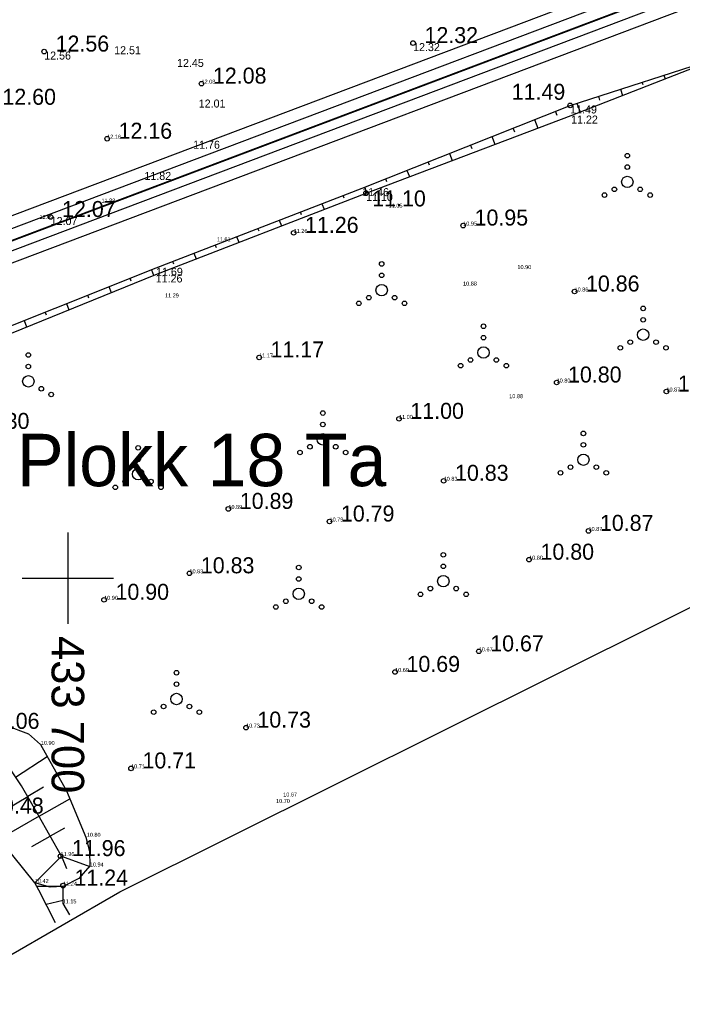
# Model space of a CAD drawing. Extents: x 433497 to 434382, y 6534486 to 6534993.
# Drawn here: x 433695.8 to 433753.8, y 6534564 to 6534648.9 of the extents above; entities that cross this region are included whole.
import ezdxf

# ---------------------------------------------------------------- set-up
doc = ezdxf.new("R2010")
doc.units = 0
for name, color, linetype in [('Default', 7, 'Continuous'), ('HALJASTUS', 7, 'Continuous'), ('kataster', 7, 'Continuous'), ('KORGUS-EH2000', 7, 'Continuous'), ('MOOTKORG-EH2000', 7, 'Continuous'), ('PIIR', 7, 'Continuous'), ('RELJEEF', 7, 'Continuous'), ('VORK', 7, 'Continuous'), ('VORMISTUS', 7, 'Continuous')]:
    doc.layers.add(name, color=color, linetype=linetype)

msp = doc.modelspace()

# ---------------------------------------------------------------- linework, layer by layer
at = {"layer": 'Default'}
msp.add_lwpolyline([(433617.12, 6534791.025), (433632.75, 6534606.045), (434137.38, 6534796.515), (434127.69, 6534855.6), (433968.21, 6534911.925), (433942.38, 6534904.035), (433920.99, 6534907.275)], close=True, dxfattribs=at)
msp.add_lwpolyline([(433617.12, 6534791.025), (433632.75, 6534606.045), (434137.38, 6534796.515), (434127.69, 6534855.6), (433968.21, 6534911.925), (433942.38, 6534904.035), (433920.99, 6534907.275)], close=True, dxfattribs=at)
msp.add_lwpolyline([(433617.12, 6534791.025), (433632.75, 6534606.045), (434137.38, 6534796.515), (434127.69, 6534855.6), (433968.21, 6534911.925), (433942.38, 6534904.035), (433920.99, 6534907.275)], close=True, dxfattribs=at)
at = {"layer": 'HALJASTUS'}
for centre, radius in [((433748.966, 6534636.956), 0.2), ((433748.966, 6534635.956), 0.2), ((433748.966, 6534634.656), 0.5), ((433747.836, 6534634.006), 0.2), ((433750.096, 6534634.006), 0.2), ((433746.966, 6534633.506), 0.2), ((433750.966, 6534633.506), 0.2), ((433727.469, 6534627.484), 0.2), ((433727.469, 6534626.484), 0.2), ((433727.469, 6534625.184), 0.5), ((433726.339, 6534624.534), 0.2), ((433728.599, 6534624.534), 0.2), ((433725.469, 6534624.034), 0.2), ((433729.469, 6534624.034), 0.2), ((433750.355, 6534623.592), 0.2), ((433736.375, 6534622.03), 0.2), ((433750.355, 6534622.592), 0.2), ((433736.375, 6534621.03), 0.2), ((433750.355, 6534621.292), 0.5), ((433748.355, 6534620.142), 0.2), ((433749.225, 6534620.642), 0.2), ((433751.485, 6534620.642), 0.2), ((433752.355, 6534620.142), 0.2), ((433696.542, 6534619.516), 0.2), ((433736.375, 6534619.73), 0.5), ((433696.542, 6534618.516), 0.2), ((433734.375, 6534618.58), 0.2), ((433735.245, 6534619.08), 0.2), ((433737.505, 6534619.08), 0.2), ((433738.375, 6534618.58), 0.2), ((433696.542, 6534617.216), 0.5), ((433697.672, 6534616.566), 0.2), ((433698.542, 6534616.066), 0.2), ((433722.315, 6534614.439), 0.2), ((433722.315, 6534613.439), 0.2), ((433722.315, 6534612.139), 0.5), ((433745.122, 6534612.656), 0.2), ((433745.122, 6534611.656), 0.2), ((433706.149, 6534611.392), 0.2), ((433720.315, 6534610.989), 0.2), ((433721.185, 6534611.489), 0.2), ((433723.445, 6534611.489), 0.2), ((433724.315, 6534610.989), 0.2), ((433706.149, 6534610.392), 0.2), ((433745.122, 6534610.356), 0.5), ((433706.149, 6534609.092), 0.5), ((433743.122, 6534609.206), 0.2), ((433743.992, 6534609.706), 0.2), ((433746.252, 6534609.706), 0.2), ((433747.122, 6534609.206), 0.2), ((433705.019, 6534608.442), 0.2), ((433707.279, 6534608.442), 0.2), ((433704.149, 6534607.942), 0.2), ((433708.149, 6534607.942), 0.2), ((433732.861, 6534602.032), 0.2), ((433720.206, 6534600.924), 0.2), ((433732.861, 6534601.032), 0.2), ((433720.206, 6534599.924), 0.2), ((433732.861, 6534599.732), 0.5), ((433720.206, 6534598.624), 0.5), ((433731.731, 6534599.082), 0.2), ((433733.991, 6534599.082), 0.2), ((433730.861, 6534598.582), 0.2), ((433734.861, 6534598.582), 0.2), ((433718.206, 6534597.474), 0.2), ((433719.076, 6534597.974), 0.2), ((433721.336, 6534597.974), 0.2), ((433722.206, 6534597.474), 0.2), ((433709.509, 6534591.72), 0.2), ((433709.509, 6534590.72), 0.2), ((433709.509, 6534589.42), 0.5), ((433708.379, 6534588.77), 0.2), ((433710.639, 6534588.77), 0.2), ((433707.509, 6534588.27), 0.2), ((433711.509, 6534588.27), 0.2)]:
    msp.add_circle(centre, radius, dxfattribs=at)
at = {"layer": 'kataster'}
msp.add_lwpolyline([(433617.102, 6534791.002), (433632.769, 6534606.029), (434137.446, 6534796.469), (434127.827, 6534855.589), (433950.026, 6534918.39)], close=True, dxfattribs=at)
at = {"layer": 'KORGUS-EH2000'}
for centre in [(433730.216, 6534646.803), (433697.928, 6534646.061), (433711.699, 6534643.257), (433743.961, 6534641.349), (433703.44, 6534638.437), (433726.101, 6534633.687), (433698.492, 6534631.587), (433734.6, 6534630.84), (433719.76, 6534630.2), (433744.35, 6534625.07), (433716.74, 6534619.3), (433742.78, 6534617.11), (433752.39, 6534616.32), (433728.98, 6534613.93), (433732.89, 6534608.51), (433714.05, 6534606.05), (433722.9, 6534604.95), (433745.57, 6534604.13), (433740.37, 6534601.61), (433710.64, 6534600.42), (433703.17, 6534598.1), (433735.97, 6534593.59), (433728.64, 6534591.79), (433715.59, 6534586.92), (433705.53, 6534583.35), (433699.36, 6534575.68), (433699.58, 6534573.1)]:
    msp.add_circle(centre, 0.2, dxfattribs=at)
at = {"layer": 'PIIR'}
for points in [[(433632.021, 6534604.835), (434138.248, 6534795.936), (434128.468, 6534856.135), (433968.226, 6534912.818), (433942.33, 6534904.85), (433920.952, 6534908.165), (433616.327, 6534791.524), (433632.021, 6534604.835)], [(433632.732, 6534605.959), (434137.353, 6534796.454), (434127.754, 6534855.539), (433968.208, 6534911.976), (433942.39, 6534904.031), (433921.04, 6534907.341), (433617.174, 6534790.992), (433632.732, 6534605.959)], [(433633.446, 6534604.304), (434134.891, 6534793.6)]]:
    msp.add_lwpolyline(points, dxfattribs=at)
for points in [[(433618.234, 6534790.327), (433921.149, 6534906.313), (433942.464, 6534903.008), (433968.187, 6534910.923), (434126.862, 6534854.794), (434136.235, 6534797.101), (433633.617, 6534607.362)], [(433619.24, 6534789.695), (433634.52, 6534608.851), (434135.141, 6534797.808), (434125.908, 6534854.108), (433968.165, 6534909.82), (433942.53, 6534901.99), (433921.212, 6534905.219)], [(433619.24, 6534789.695), (433634.52, 6534608.851), (434135.141, 6534797.808), (434125.908, 6534854.108), (433968.165, 6534909.82), (433942.53, 6534901.99), (433921.212, 6534905.219)]]:
    msp.add_lwpolyline(points, close=True, dxfattribs=at)
at = {"layer": 'RELJEEF'}
for p, q in [((433750.343, 6534643.163), (433750.274, 6534643.379)), ((433752.178, 6534643.991), (433752.279, 6534643.676)), ((433748.37, 6534642.767), (433748.546, 6534642.219)), ((433744.562, 6534641.542), (433744.83, 6534640.77)), ((433746.572, 6534641.823), (433746.466, 6534642.155)), ((433742.839, 6534640.454), (433742.689, 6534640.843)), ((433740.83, 6534640.104), (433741.126, 6534639.361)), ((433739.113, 6534639.01), (433738.972, 6534639.365)), ((433737.113, 6534638.627), (433737.383, 6534637.948)), ((433735.383, 6534637.564), (433735.255, 6534637.888)), ((433731.654, 6534636.119), (433731.538, 6534636.41)), ((433733.396, 6534637.149), (433733.641, 6534636.534)), ((433729.679, 6534635.671), (433729.898, 6534635.121)), ((433727.924, 6534634.673), (433727.821, 6534634.932)), ((433725.962, 6534634.193), (433726.153, 6534633.707)), ((433724.192, 6534633.228), (433724.097, 6534633.471)), ((433722.232, 6534632.75), (433722.42, 6534632.263)), ((433718.5, 6534631.309), (433718.69, 6534630.819)), ((433720.46, 6534631.785), (433720.366, 6534632.03)), ((433716.729, 6534630.343), (433716.635, 6534630.589)), ((433714.769, 6534629.869), (433714.959, 6534629.375)), ((433712.999, 6534628.901), (433712.903, 6534629.148)), ((433711.037, 6534628.428), (433711.229, 6534627.932)), ((433709.268, 6534627.459), (433709.172, 6534627.707)), ((433705.551, 6534625.989), (433705.45, 6534626.241)), ((433707.308, 6534626.982), (433707.503, 6534626.487)), ((433703.592, 6534625.5), (433703.798, 6534624.984)), ((433701.84, 6534624.496), (433701.735, 6534624.759)), ((433699.877, 6534624.018), (433700.091, 6534623.481)), ((433698.129, 6534623.003), (433698.019, 6534623.277)), ((433696.162, 6534622.536), (433696.385, 6534621.977)), ((433695.428, 6534582.596), (433698.201, 6534584.384)), ((433697.859, 6534581.719), (433696.481, 6534580.897)), ((433694.633, 6534579.795), (433696.481, 6534580.897)), ((433697.476, 6534579.162), (433700.174, 6534580.691)), ((433697.476, 6534579.162), (433694.001, 6534577.192)), ((433699.705, 6534578.118), (433698.453, 6534577.417)), ((433696.859, 6534576.525), (433698.453, 6534577.417)), ((433699.43, 6534575.672), (433697.113, 6534573.355)), ((433699.43, 6534575.672), (433701.92, 6534574.77)), ((433699.43, 6534575.672), (433699.874, 6534574.591)), ((433699.595, 6534573.024), (433697.278, 6534573.024)), ((433699.595, 6534571.795), (433698.095, 6534571.435))]:
    msp.add_line(p, q, dxfattribs=at)
for points in [[(433659.047, 6534607.945), (433662.599, 6534610.349), (433674.022, 6534614.435), (433690.028, 6534620.089), (433707.718, 6534627.146), (433725.766, 6534634.115), (433743.961, 6534641.349), (433757.363, 6534645.659)], [(433659.047, 6534607.945), (433659.047, 6534607.945), (433663.033, 6534609.436), (433674.026, 6534613.427), (433690.499, 6534619.59), (433707.686, 6534626.561), (433726.101, 6534633.687), (433744.046, 6534640.464), (433757.363, 6534645.659)], [(433701.912, 6534574.844), (433700.967, 6534573.735), (433699.595, 6534573.024), (433698.448, 6534572.977), (433697.113, 6534573.355), (433692.148, 6534579.478), (433688.341, 6534584.774), (433682.383, 6534590.402), (433680.967, 6534592.253), (433679.585, 6534595.107), (433676.508, 6534601.405), (433676.094, 6534602.98), (433675.906, 6534604.126), (433675.995, 6534605.263), (433676.259, 6534607.448), (433676.756, 6534607.945), (433678.894, 6534608.228), (433679.719, 6534608.273), (433680.231, 6534608.11)], [(433701.912, 6534574.844), (433700.967, 6534573.735), (433699.595, 6534573.024), (433698.448, 6534572.977), (433697.113, 6534573.355), (433692.148, 6534579.478), (433688.341, 6534584.774), (433682.383, 6534590.402), (433680.967, 6534592.253), (433679.585, 6534595.107), (433676.508, 6534601.405), (433676.094, 6534602.98), (433675.906, 6534604.126), (433675.995, 6534605.263), (433676.259, 6534607.448), (433676.756, 6534607.945), (433678.894, 6534608.228), (433679.719, 6534608.273), (433680.231, 6534608.11)], [(433680.231, 6534608.11), (433681.168, 6534606.868), (433682.06, 6534604.772), (433685.031, 6534597.353), (433687.077, 6534594.27), (433690.778, 6534590.435), (433693.141, 6534588.25), (433694.546, 6534587.136), (433696.553, 6534586.378), (433697.609, 6534585.436), (433699.875, 6534581.405), (433701.581, 6534577.327), (433701.881, 6534576.121), (433701.912, 6534574.844)], [(433680.231, 6534608.11), (433681.168, 6534606.868), (433682.06, 6534604.772), (433685.031, 6534597.353), (433687.077, 6534594.27), (433690.778, 6534590.435), (433693.141, 6534588.25), (433694.546, 6534587.136), (433696.553, 6534586.378), (433697.609, 6534585.436), (433699.875, 6534581.405), (433701.581, 6534577.327), (433701.881, 6534576.121), (433701.912, 6534574.844)], [(433699.43, 6534575.672), (433697.4, 6534579.298), (433695.951, 6534581.818), (433694.299, 6534584.278), (433691.817, 6534586.76), (433688.481, 6534590.045), (433685.427, 6534592.944), (433683.211, 6534595.863), (433681.101, 6534600.279), (433679.238, 6534605.793)], [(433699.43, 6534575.672), (433697.4, 6534579.298), (433695.951, 6534581.818), (433694.299, 6534584.278), (433691.817, 6534586.76), (433688.481, 6534590.045), (433685.427, 6534592.944), (433683.211, 6534595.863), (433681.101, 6534600.279), (433679.238, 6534605.793)], [(433698.914, 6534569.854), (433697.444, 6534572.693), (433697.113, 6534573.355)], [(433700.182, 6534570.553), (433699.595, 6534571.534), (433699.595, 6534573.024)]]:
    msp.add_lwpolyline(points, dxfattribs=at)
at = {"layer": 'VORK'}
for p, q in [((433700, 6534604), (433700, 6534596)), ((433696, 6534600), (433704, 6534600))]:
    msp.add_line(p, q, dxfattribs=at)
at = {"layer": 'VORMISTUS'}
msp.add_lwpolyline([(433756.833, 6534894.348), (433691.203, 6534872.087), (433653.508, 6534864.187), (433636.546, 6534862.392), (433627.673, 6534847.824), (433564.128, 6534829.695), (433582.608, 6534768.478), (433587.883, 6534751.004), (433591.763, 6534747.472), (433594.096, 6534737.418), (433589.968, 6534732.121), (433592.57, 6534706.447), (433596.133, 6534671.303), (433599.93, 6534613.558), (433630.448, 6534534.937), (433664.149, 6534549.227), (433704.536, 6534572.568), (433752.081, 6534596.222), (433789.501, 6534614.839)], dxfattribs=at)
msp.add_lwpolyline([(433756.833, 6534894.348), (433691.203, 6534872.087), (433653.508, 6534864.187), (433636.546, 6534862.392), (433627.673, 6534847.824), (433564.128, 6534829.695), (433582.608, 6534768.478), (433587.883, 6534751.004), (433591.763, 6534747.472), (433594.096, 6534737.418), (433589.968, 6534732.121), (433592.57, 6534706.447), (433596.133, 6534671.303), (433599.93, 6534613.558), (433630.448, 6534534.937), (433664.149, 6534549.227), (433704.536, 6534572.568), (433752.081, 6534596.222), (433789.501, 6534614.839)], dxfattribs=at)

# ---------------------------------------------------------------- texts
at = {"layer": 'KORGUS-EH2000'}
for s, p in [('12.56', (433698.928, 6534646.061)), ('12.32', (433731.216, 6534646.803)), ('12.08', (433712.699, 6534643.257)), ('11.49', (433738.851, 6534641.846)), ('12.60', (433694.272, 6534641.407)), ('12.16', (433704.44, 6534638.437)), ('11.10', (433726.645, 6534632.515)), ('12.07', (433699.492, 6534631.587)), ('10.95', (433735.6, 6534630.84)), ('11.26', (433720.76, 6534630.2)), ('10.86', (433745.35, 6534625.07)), ('11.17', (433717.74, 6534619.3)), ('10.80', (433743.78, 6534617.11)), ('10.87', (433753.39, 6534616.32)), ('11.00', (433729.98, 6534613.93)), ('11.30', (433691.95, 6534613.05)), ('10.83', (433733.89, 6534608.51)), ('10.89', (433715.05, 6534606.05)), ('10.79', (433723.9, 6534604.95)), ('10.87', (433746.57, 6534604.13)), ('10.80', (433741.37, 6534601.61)), ('10.83', (433711.64, 6534600.42)), ('10.90', (433704.17, 6534598.1)), ('10.67', (433736.97, 6534593.59)), ('10.69', (433729.64, 6534591.79)), ('12.06', (433692.83, 6534586.81)), ('10.73', (433716.59, 6534586.92)), ('10.71', (433706.53, 6534583.35)), ('10.48', (433693.2, 6534579.4)), ('11.96', (433700.36, 6534575.68)), ('11.24', (433700.58, 6534573.1))]:
    msp.add_text(s, height=1.4, dxfattribs=at).set_placement(p)
at = {"layer": 'MOOTKORG-EH2000'}
for s, height, p in [('12.32', 0.7, (433730.216, 6534646.103)), ('12.56', 0.7, (433697.928, 6534645.361)), ('12.51', 0.7, (433704.053, 6534645.827)), ('12.45', 0.7, (433709.553, 6534644.716)), ('12.08', 0.35, (433711.699, 6534643.257)), ('12.01', 0.7, (433711.452, 6534641.165)), ('11.49', 0.7, (433743.961, 6534640.649)), ('11.49', 0.7, (433743.961, 6534640.649)), ('11.22', 0.7, (433744.046, 6534639.764)), ('11.22', 0.7, (433744.046, 6534639.764)), ('12.16', 0.35, (433703.44, 6534638.437)), ('11.76', 0.7, (433710.965, 6534637.561)), ('11.82', 0.7, (433706.699, 6534634.833)), ('11.46', 0.7, (433725.766, 6534633.415)), ('11.46', 0.7, (433725.766, 6534633.415)), ('11.88', 0.35, (433702.942, 6534632.855)), ('11.10', 0.7, (433726.101, 6534632.987)), ('11.10', 0.7, (433726.101, 6534632.987)), ('11.05', 0.35, (433728.08, 6534632.4)), ('12.09', 0.35, (433697.511, 6534631.422)), ('12.07', 0.7, (433698.492, 6534630.887)), ('11.26', 0.35, (433719.76, 6534630.2)), ('10.95', 0.35, (433734.6, 6534630.84)), ('11.61', 0.35, (433713.033, 6534629.459)), ('11.69', 0.7, (433707.718, 6534626.446)), ('11.69', 0.7, (433707.718, 6534626.446)), ('10.90', 0.35, (433739.35, 6534627.03)), ('11.26', 0.7, (433707.686, 6534625.861)), ('11.26', 0.7, (433707.686, 6534625.861)), ('10.88', 0.35, (433734.59, 6534625.59)), ('10.86', 0.35, (433744.35, 6534625.07)), ('11.29', 0.35, (433708.5, 6534624.55)), ('11.17', 0.35, (433716.74, 6534619.3)), ('10.80', 0.35, (433742.78, 6534617.11)), ('10.88', 0.35, (433738.63, 6534615.74)), ('10.87', 0.35, (433752.39, 6534616.32)), ('11.00', 0.35, (433728.98, 6534613.93)), ('10.83', 0.35, (433732.89, 6534608.51)), ('10.89', 0.35, (433714.05, 6534606.05)), ('10.79', 0.35, (433722.9, 6534604.95)), ('10.87', 0.35, (433745.57, 6534604.13)), ('10.80', 0.35, (433740.37, 6534601.61)), ('10.83', 0.35, (433710.64, 6534600.42)), ('10.90', 0.35, (433703.17, 6534598.1)), ('10.67', 0.35, (433735.97, 6534593.59)), ('10.69', 0.35, (433728.64, 6534591.79)), ('10.73', 0.35, (433715.59, 6534586.92)), ('10.90', 0.35, (433697.63, 6534585.41)), ('10.71', 0.35, (433705.53, 6534583.35)), ('10.67', 0.35, (433718.85, 6534580.89)), ('10.70', 0.35, (433718.22, 6534580.33)), ('10.80', 0.35, (433701.65, 6534577.37)), ('11.96', 0.35, (433699.36, 6534575.68)), ('10.94', 0.35, (433701.92, 6534574.77)), ('10.42', 0.35, (433697.11, 6534573.33)), ('11.24', 0.35, (433699.58, 6534573.1)), ('11.15', 0.35, (433699.54, 6534571.55))]:
    msp.add_text(s, height=height, dxfattribs=at).set_placement(p)
at = {"layer": 'PIIR'}
msp.add_text('Plokk 18 Ta', height=4.58, dxfattribs=at).set_placement((433695.545, 6534608.042))
at = {"layer": 'VORK'}
msp.add_text(' 433 700', height=2.85, rotation=270, dxfattribs=at).set_placement((433698.575, 6534596))

doc.saveas('drawing.dxf')
